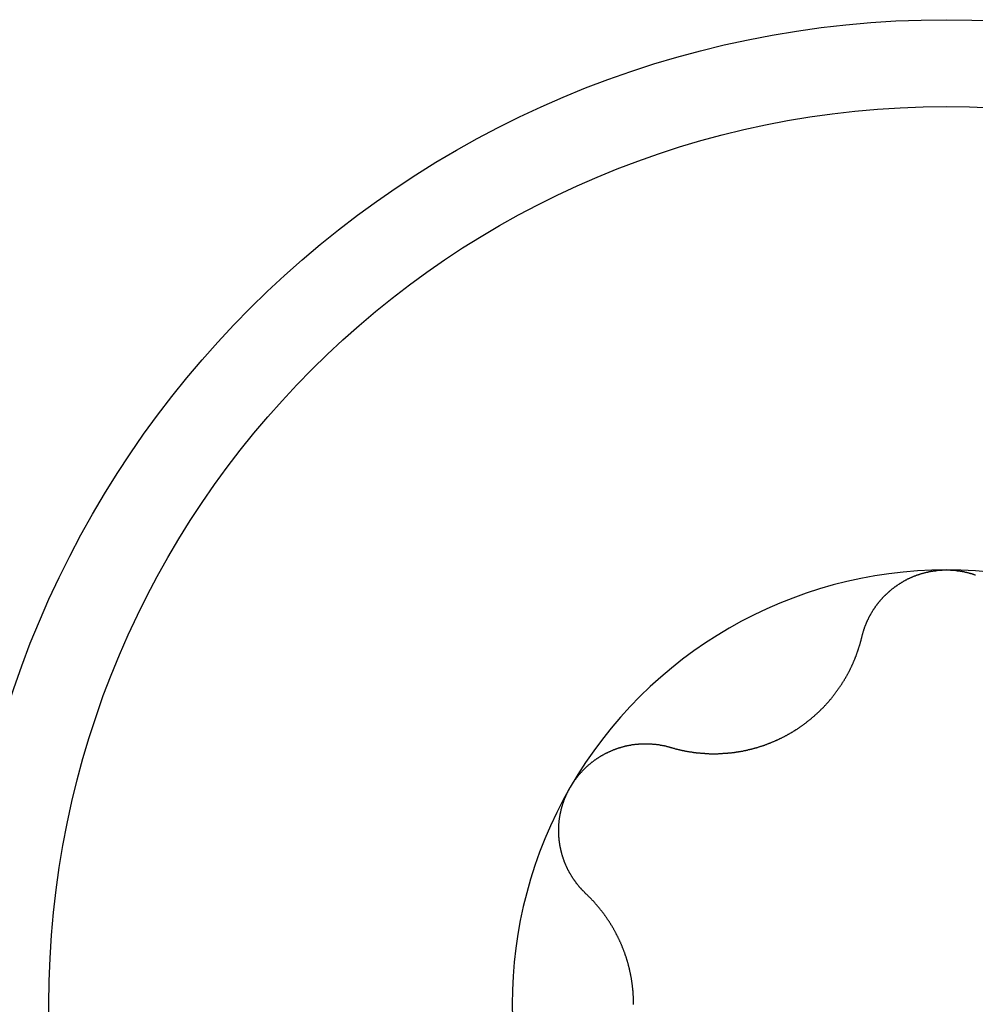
# Model space of a CAD drawing. Extents: x 1107 to 4046, y 937 to 3355.
# Tile 726 of 861: x 2087.18 to 2092.13, y 3319.32 to 3324.42. Entities that reach past the tile are written whole.
import ezdxf

# ---------------------------------------------------------------- set-up
doc = ezdxf.new("R2010")
doc.units = 0
doc.layers.add('KF_VIDA_L___C_BOTTOM', color=7, linetype='CONTINUOUS')

# ---------------------------------------------------------------- blocks, each defined once
blk = doc.blocks.new('KF_VIDA_L___C_BOTTOM')
at = {"layer": 'KF_VIDA_L___C_BOTTOM'}
for points in [[(-95.4379, 446.204, 0), (-95.4373, 446.206, 0), (-95.4368, 446.208, 0), (-95.4362, 446.21, 0), (-95.4357, 446.213, 0), (-95.4351, 446.215, 0), (-95.4345, 446.217, 0), (-95.4339, 446.219, 0), (-95.4333, 446.221, 0), (-95.4327, 446.223, 0), (-95.4321, 446.226, 0), (-95.4314, 446.228, 0), (-95.4308, 446.23, 0), (-95.4301, 446.232, 0), (-95.4295, 446.234, 0), (-95.4288, 446.236, 0), (-95.4281, 446.239, 0), (-95.4274, 446.241, 0), (-95.4267, 446.243, 0), (-95.4259, 446.245, 0), (-95.4252, 446.247, 0), (-95.4244, 446.249, 0), (-95.4237, 446.251, 0), (-95.4229, 446.254, 0), (-95.4221, 446.256, 0), (-95.4213, 446.258, 0), (-95.4205, 446.26, 0), (-95.4197, 446.262, 0), (-95.4189, 446.264, 0), (-95.4181, 446.266, 0), (-95.4172, 446.268, 0), (-95.4163, 446.271, 0), (-95.4155, 446.273, 0), (-95.4146, 446.275, 0), (-95.4137, 446.277, 0), (-95.4128, 446.279, 0), (-95.4119, 446.281, 0), (-95.411, 446.283, 0), (-95.4101, 446.285, 0), (-95.4091, 446.287, 0), (-95.4082, 446.289, 0), (-95.4072, 446.291, 0), (-95.4062, 446.293, 0), (-95.4053, 446.295, 0), (-95.4043, 446.297, 0), (-95.4033, 446.299, 0), (-95.4023, 446.301, 0), (-95.4013, 446.303, 0), (-95.4002, 446.306, 0), (-95.3992, 446.308, 0), (-95.3981, 446.31, 0), (-95.3971, 446.312, 0), (-95.396, 446.314, 0), (-95.3949, 446.316, 0), (-95.3938, 446.318, 0), (-95.3927, 446.319, 0), (-95.3916, 446.321, 0), (-95.3905, 446.323, 0), (-95.3894, 446.325, 0), (-95.3883, 446.327, 0), (-95.3871, 446.329, 0), (-95.386, 446.331, 0), (-95.3848, 446.333, 0), (-95.3836, 446.335, 0), (-95.3825, 446.337, 0), (-95.3813, 446.339, 0), (-95.3801, 446.341, 0), (-95.3789, 446.343, 0), (-95.3776, 446.345, 0), (-95.3764, 446.347, 0), (-95.3752, 446.348, 0), (-95.3739, 446.35, 0), (-95.3727, 446.352, 0), (-95.3714, 446.354, 0), (-95.3701, 446.356, 0), (-95.3689, 446.358, 0), (-95.3676, 446.36, 0), (-95.3663, 446.361, 0), (-95.365, 446.363, 0), (-95.3636, 446.365, 0), (-95.3623, 446.367, 0), (-95.361, 446.369, 0), (-95.3596, 446.37, 0), (-95.3583, 446.372, 0), (-95.3569, 446.374, 0), (-95.3556, 446.376, 0), (-95.3542, 446.378, 0), (-95.3528, 446.379, 0), (-95.3514, 446.381, 0), (-95.35, 446.383, 0), (-95.3486, 446.385, 0), (-95.3471, 446.386, 0), (-95.3457, 446.388, 0), (-95.3442, 446.39, 0), (-95.3427, 446.392, 0), (-95.3412, 446.393, 0), (-95.3397, 446.395, 0), (-95.3382, 446.397, 0), (-95.3367, 446.398, 0), (-95.3352, 446.4, 0), (-95.3336, 446.402, 0), (-95.3321, 446.404, 0), (-95.3305, 446.405, 0), (-95.329, 446.407, 0), (-95.3274, 446.409, 0), (-95.3258, 446.41, 0), (-95.3242, 446.412, 0), (-95.3225, 446.414, 0), (-95.3209, 446.415, 0), (-95.3193, 446.417, 0), (-95.3176, 446.419, 0), (-95.3159, 446.42, 0), (-95.3143, 446.422, 0), (-95.3126, 446.424, 0), (-95.3109, 446.425, 0), (-95.3092, 446.427, 0), (-95.3075, 446.428, 0), (-95.3057, 446.43, 0), (-95.304, 446.432, 0), (-95.3023, 446.433, 0), (-95.3005, 446.435, 0), (-95.2987, 446.436, 0), (-95.297, 446.438, 0), (-95.2952, 446.439, 0), (-95.2934, 446.441, 0), (-95.2916, 446.443, 0), (-95.2897, 446.444, 0), (-95.2879, 446.446, 0), (-95.2861, 446.447, 0), (-95.2842, 446.449, 0), (-95.2824, 446.45, 0), (-95.2805, 446.452, 0), (-95.2786, 446.453, 0), (-95.2767, 446.455, 0), (-95.2749, 446.456, 0), (-95.273, 446.458, 0), (-95.271, 446.459, 0), (-95.2691, 446.46, 0), (-95.2672, 446.462, 0), (-95.2652, 446.463, 0), (-95.2633, 446.465, 0), (-95.2613, 446.466, 0), (-95.2594, 446.468, 0), (-95.2574, 446.469, 0), (-95.2554, 446.47, 0), (-95.2534, 446.472, 0), (-95.2514, 446.473, 0), (-95.2494, 446.474, 0), (-95.2474, 446.476, 0), (-95.2454, 446.477, 0), (-95.2433, 446.478, 0), (-95.2413, 446.48, 0), (-95.2392, 446.481, 0), (-95.2372, 446.482, 0), (-95.2351, 446.484, 0), (-95.233, 446.485, 0), (-95.231, 446.486, 0), (-95.2289, 446.487, 0), (-95.2268, 446.489, 0), (-95.2247, 446.49, 0), (-95.2225, 446.491, 0), (-95.2204, 446.492, 0), (-95.2183, 446.493, 0), (-95.2161, 446.495, 0), (-95.214, 446.496, 0), (-95.2118, 446.497, 0), (-95.2097, 446.498, 0), (-95.2075, 446.499, 0), (-95.2053, 446.5, 0), (-95.2032, 446.502, 0), (-95.201, 446.503, 0), (-95.1988, 446.504, 0), (-95.1966, 446.505, 0), (-95.1944, 446.506, 0), (-95.1921, 446.507, 0), (-95.1899, 446.508, 0), (-95.1877, 446.509, 0), (-95.1854, 446.51, 0), (-95.1832, 446.511, 0), (-95.1809, 446.512, 0), (-95.1787, 446.513, 0), (-95.1764, 446.514, 0), (-95.1742, 446.515, 0), (-95.1719, 446.516, 0), (-95.1696, 446.517, 0), (-95.1673, 446.518, 0), (-95.165, 446.519, 0), (-95.1627, 446.519, 0), (-95.1604, 446.52, 0), (-95.1581, 446.521, 0), (-95.1558, 446.522, 0), (-95.1535, 446.523, 0), (-95.1512, 446.524, 0), (-95.1488, 446.525, 0), (-95.1465, 446.525, 0), (-95.1442, 446.526, 0), (-95.1418, 446.527, 0), (-95.1395, 446.528, 0), (-95.1371, 446.528, 0), (-95.1348, 446.529, 0), (-95.1324, 446.53, 0), (-95.1301, 446.531, 0), (-95.1277, 446.531, 0), (-95.1253, 446.532, 0), (-95.123, 446.533, 0), (-95.1206, 446.533, 0), (-95.1182, 446.534, 0), (-95.1158, 446.535, 0), (-95.1135, 446.535, 0), (-95.1111, 446.536, 0), (-95.1087, 446.537, 0), (-95.1063, 446.537, 0), (-95.1039, 446.538, 0), (-95.1015, 446.538, 0), (-95.0991, 446.539, 0), (-95.0967, 446.539, 0), (-95.0943, 446.54, 0), (-95.0919, 446.54, 0), (-95.0895, 446.541, 0), (-95.0871, 446.541, 0), (-95.0847, 446.542, 0), (-95.0822, 446.542, 0), (-95.0798, 446.543, 0), (-95.0774, 446.543, 0), (-95.075, 446.544, 0), (-95.0726, 446.544, 0), (-95.0702, 446.544, 0), (-95.0677, 446.545, 0), (-95.0653, 446.545, 0), (-95.0629, 446.545, 0), (-95.0605, 446.546, 0), (-95.058, 446.546, 0), (-95.0556, 446.546, 0), (-95.0532, 446.547, 0), (-95.0508, 446.547, 0), (-95.0483, 446.547, 0), (-95.0459, 446.548, 0), (-95.0435, 446.548, 0), (-95.0411, 446.548, 0), (-95.0386, 446.548, 0), (-95.0362, 446.548, 0), (-95.0338, 446.549, 0), (-95.0314, 446.549, 0), (-95.029, 446.549, 0), (-95.0265, 446.549, 0), (-95.0241, 446.549, 0), (-95.0217, 446.549, 0), (-95.0193, 446.55, 0), (-95.0169, 446.55, 0), (-95.0145, 446.55, 0), (-95.012, 446.55, 0), (-95.0096, 446.55, 0), (-95.0072, 446.55, 0), (-95.0048, 446.55, 0), (-95.0024, 446.55, 0), (-95, 446.55, 0)], [(-95, 446.55, 0), (-94.9976, 446.55, 0), (-94.9952, 446.55, 0), (-94.9928, 446.55, 0), (-94.9904, 446.55, 0), (-94.988, 446.55, 0), (-94.9855, 446.55, 0), (-94.9831, 446.55, 0), (-94.9807, 446.55, 0), (-94.9783, 446.549, 0), (-94.9759, 446.549, 0), (-94.9735, 446.549, 0), (-94.971, 446.549, 0), (-94.9686, 446.549, 0), (-94.9662, 446.549, 0), (-94.9638, 446.548, 0), (-94.9614, 446.548, 0), (-94.9589, 446.548, 0), (-94.9565, 446.548, 0), (-94.9541, 446.548, 0), (-94.9517, 446.547, 0), (-94.9492, 446.547, 0), (-94.9468, 446.547, 0), (-94.9444, 446.546, 0), (-94.942, 446.546, 0), (-94.9395, 446.546, 0), (-94.9371, 446.545, 0), (-94.9347, 446.545, 0), (-94.9323, 446.545, 0), (-94.9298, 446.544, 0), (-94.9274, 446.544, 0), (-94.925, 446.544, 0), (-94.9226, 446.543, 0), (-94.9202, 446.543, 0), (-94.9178, 446.542, 0), (-94.9153, 446.542, 0), (-94.9129, 446.541, 0), (-94.9105, 446.541, 0), (-94.9081, 446.54, 0), (-94.9057, 446.54, 0), (-94.9033, 446.539, 0), (-94.9009, 446.539, 0), (-94.8985, 446.538, 0), (-94.8961, 446.538, 0), (-94.8937, 446.537, 0), (-94.8913, 446.537, 0), (-94.8889, 446.536, 0), (-94.8865, 446.535, 0), (-94.8842, 446.535, 0), (-94.8818, 446.534, 0), (-94.8794, 446.533, 0), (-94.877, 446.533, 0), (-94.8747, 446.532, 0), (-94.8723, 446.531, 0), (-94.8699, 446.531, 0), (-94.8676, 446.53, 0), (-94.8652, 446.529, 0), (-94.8629, 446.528, 0), (-94.8605, 446.528, 0), (-94.8582, 446.527, 0), (-94.8558, 446.526, 0), (-94.8535, 446.525, 0), (-94.8512, 446.525, 0), (-94.8488, 446.524, 0)], [(-96.4298, 445.631, 0), (-96.4272, 445.63, 0), (-96.4246, 445.63, 0), (-96.4219, 445.629, 0), (-96.4193, 445.628, 0), (-96.4166, 445.627, 0), (-96.414, 445.627, 0), (-96.4113, 445.626, 0), (-96.4087, 445.625, 0), (-96.406, 445.624, 0), (-96.4034, 445.624, 0), (-96.4007, 445.623, 0), (-96.3981, 445.622, 0), (-96.3954, 445.622, 0), (-96.3927, 445.621, 0), (-96.3901, 445.62, 0), (-96.3874, 445.62, 0), (-96.3847, 445.619, 0), (-96.3821, 445.618, 0), (-96.3794, 445.618, 0), (-96.3767, 445.617, 0), (-96.3741, 445.617, 0), (-96.3714, 445.616, 0), (-96.3687, 445.615, 0), (-96.366, 445.615, 0), (-96.3633, 445.614, 0), (-96.3607, 445.614, 0), (-96.358, 445.613, 0), (-96.3553, 445.613, 0), (-96.3526, 445.612, 0), (-96.3499, 445.612, 0), (-96.3473, 445.611, 0), (-96.3446, 445.611, 0), (-96.3419, 445.61, 0), (-96.3392, 445.61, 0), (-96.3365, 445.609, 0), (-96.3338, 445.609, 0), (-96.3312, 445.608, 0), (-96.3285, 445.608, 0), (-96.3258, 445.608, 0), (-96.3231, 445.607, 0), (-96.3204, 445.607, 0), (-96.3177, 445.606, 0), (-96.3151, 445.606, 0), (-96.3124, 445.606, 0), (-96.3097, 445.605, 0), (-96.307, 445.605, 0), (-96.3043, 445.604, 0), (-96.3016, 445.604, 0), (-96.299, 445.604, 0), (-96.2963, 445.603, 0), (-96.2936, 445.603, 0), (-96.2909, 445.603, 0), (-96.2883, 445.603, 0), (-96.2856, 445.602, 0), (-96.2829, 445.602, 0), (-96.2802, 445.602, 0), (-96.2776, 445.602, 0), (-96.2749, 445.601, 0), (-96.2722, 445.601, 0), (-96.2696, 445.601, 0), (-96.2669, 445.601, 0), (-96.2642, 445.6, 0), (-96.2616, 445.6, 0), (-96.2589, 445.6, 0), (-96.2562, 445.6, 0), (-96.2536, 445.6, 0), (-96.2509, 445.599, 0), (-96.2483, 445.599, 0), (-96.2456, 445.599, 0), (-96.2429, 445.599, 0), (-96.2402, 445.599, 0), (-96.2375, 445.599, 0), (-96.2348, 445.599, 0), (-96.2321, 445.599, 0), (-96.2294, 445.598, 0), (-96.2266, 445.598, 0), (-96.2239, 445.598, 0), (-96.2212, 445.598, 0), (-96.2184, 445.598, 0), (-96.2156, 445.598, 0), (-96.2129, 445.598, 0), (-96.2101, 445.598, 0), (-96.2073, 445.598, 0), (-96.2046, 445.598, 0), (-96.2018, 445.598, 0), (-96.199, 445.598, 0), (-96.1962, 445.598, 0), (-96.1934, 445.598, 0), (-96.1906, 445.598, 0), (-96.1878, 445.598, 0), (-96.1849, 445.598, 0), (-96.1821, 445.598, 0), (-96.1793, 445.599, 0), (-96.1765, 445.599, 0), (-96.1736, 445.599, 0), (-96.1708, 445.599, 0), (-96.1679, 445.599, 0), (-96.1651, 445.599, 0), (-96.1622, 445.599, 0), (-96.1594, 445.599, 0), (-96.1565, 445.6, 0), (-96.1536, 445.6, 0), (-96.1507, 445.6, 0), (-96.1479, 445.6, 0), (-96.145, 445.6, 0), (-96.1421, 445.601, 0), (-96.1392, 445.601, 0), (-96.1363, 445.601, 0), (-96.1334, 445.601, 0), (-96.1305, 445.602, 0), (-96.1276, 445.602, 0), (-96.1247, 445.602, 0), (-96.1218, 445.602, 0), (-96.1189, 445.603, 0), (-96.116, 445.603, 0), (-96.1131, 445.603, 0), (-96.1102, 445.604, 0), (-96.1073, 445.604, 0), (-96.1044, 445.604, 0), (-96.1014, 445.605, 0), (-96.0985, 445.605, 0), (-96.0956, 445.606, 0), (-96.0927, 445.606, 0), (-96.0897, 445.606, 0), (-96.0868, 445.607, 0), (-96.0839, 445.607, 0), (-96.081, 445.608, 0), (-96.078, 445.608, 0), (-96.0751, 445.609, 0), (-96.0722, 445.609, 0), (-96.0692, 445.61, 0), (-96.0663, 445.61, 0), (-96.0634, 445.611, 0), (-96.0604, 445.611, 0), (-96.0575, 445.612, 0), (-96.0546, 445.612, 0), (-96.0516, 445.613, 0), (-96.0487, 445.614, 0), (-96.0457, 445.614, 0), (-96.0428, 445.615, 0), (-96.0399, 445.615, 0), (-96.0369, 445.616, 0), (-96.034, 445.617, 0), (-96.0311, 445.617, 0), (-96.0282, 445.618, 0), (-96.0252, 445.619, 0), (-96.0223, 445.619, 0), (-96.0194, 445.62, 0), (-96.0164, 445.621, 0), (-96.0135, 445.621, 0), (-96.0106, 445.622, 0), (-96.0077, 445.623, 0), (-96.0048, 445.624, 0), (-96.0018, 445.625, 0), (-95.9989, 445.625, 0), (-95.996, 445.626, 0), (-95.9931, 445.627, 0), (-95.9902, 445.628, 0), (-95.9873, 445.629, 0), (-95.9844, 445.629, 0), (-95.9815, 445.63, 0), (-95.9786, 445.631, 0), (-95.9757, 445.632, 0), (-95.9728, 445.633, 0), (-95.9699, 445.634, 0), (-95.967, 445.635, 0), (-95.9642, 445.636, 0), (-95.9613, 445.637, 0), (-95.9584, 445.637, 0), (-95.9555, 445.638, 0), (-95.9527, 445.639, 0), (-95.9498, 445.64, 0), (-95.9469, 445.641, 0), (-95.9441, 445.642, 0), (-95.9412, 445.643, 0), (-95.9384, 445.644, 0), (-95.9356, 445.645, 0), (-95.9327, 445.646, 0), (-95.9299, 445.647, 0), (-95.9271, 445.649, 0), (-95.9242, 445.65, 0), (-95.9214, 445.651, 0), (-95.9186, 445.652, 0), (-95.9158, 445.653, 0), (-95.913, 445.654, 0), (-95.9102, 445.655, 0), (-95.9074, 445.656, 0), (-95.9046, 445.657, 0), (-95.9018, 445.659, 0), (-95.8991, 445.66, 0), (-95.8963, 445.661, 0), (-95.8935, 445.662, 0), (-95.8908, 445.663, 0), (-95.888, 445.664, 0), (-95.8853, 445.666, 0), (-95.8826, 445.667, 0), (-95.8798, 445.668, 0), (-95.8771, 445.669, 0), (-95.8744, 445.671, 0), (-95.8717, 445.672, 0), (-95.869, 445.673, 0), (-95.8663, 445.674, 0), (-95.8636, 445.676, 0), (-95.8609, 445.677, 0), (-95.8583, 445.678, 0), (-95.8556, 445.679, 0), (-95.8529, 445.681, 0), (-95.8503, 445.682, 0), (-95.8477, 445.683, 0), (-95.845, 445.685, 0), (-95.8424, 445.686, 0), (-95.8398, 445.687, 0), (-95.8372, 445.689, 0), (-95.8346, 445.69, 0), (-95.832, 445.692, 0), (-95.8294, 445.693, 0), (-95.8268, 445.694, 0), (-95.8243, 445.696, 0), (-95.8217, 445.697, 0), (-95.8192, 445.699, 0), (-95.8166, 445.7, 0), (-95.8141, 445.701, 0), (-95.8116, 445.703, 0), (-95.8091, 445.704, 0), (-95.8066, 445.706, 0), (-95.8041, 445.707, 0), (-95.8016, 445.709, 0), (-95.7991, 445.71, 0), (-95.7966, 445.712, 0), (-95.7941, 445.713, 0), (-95.7916, 445.715, 0), (-95.7891, 445.716, 0), (-95.7866, 445.718, 0), (-95.7841, 445.719, 0), (-95.7817, 445.721, 0), (-95.7792, 445.723, 0), (-95.7767, 445.724, 0), (-95.7742, 445.726, 0), (-95.7718, 445.727, 0), (-95.7693, 445.729, 0), (-95.7668, 445.731, 0), (-95.7644, 445.732, 0), (-95.7619, 445.734, 0), (-95.7595, 445.736, 0), (-95.757, 445.737, 0), (-95.7546, 445.739, 0), (-95.7521, 445.741, 0), (-95.7497, 445.743, 0), (-95.7473, 445.744, 0), (-95.7448, 445.746, 0), (-95.7424, 445.748, 0), (-95.74, 445.749, 0), (-95.7376, 445.751, 0), (-95.7352, 445.753, 0), (-95.7328, 445.755, 0), (-95.7304, 445.757, 0), (-95.728, 445.758, 0), (-95.7256, 445.76, 0), (-95.7232, 445.762, 0), (-95.7208, 445.764, 0), (-95.7185, 445.766, 0), (-95.7161, 445.768, 0), (-95.7137, 445.77, 0), (-95.7114, 445.771, 0), (-95.709, 445.773, 0), (-95.7067, 445.775, 0), (-95.7044, 445.777, 0), (-95.702, 445.779, 0), (-95.6997, 445.781, 0), (-95.6974, 445.783, 0), (-95.6951, 445.785, 0), (-95.6928, 445.787, 0), (-95.6905, 445.789, 0), (-95.6882, 445.791, 0), (-95.6859, 445.793, 0), (-95.6836, 445.795, 0), (-95.6814, 445.797, 0), (-95.6791, 445.799, 0), (-95.6768, 445.801, 0), (-95.6746, 445.803, 0), (-95.6724, 445.805, 0), (-95.6701, 445.807, 0), (-95.6679, 445.809, 0), (-95.6657, 445.811, 0), (-95.6635, 445.813, 0), (-95.6613, 445.815, 0), (-95.6591, 445.817, 0), (-95.6569, 445.819, 0), (-95.6547, 445.821, 0), (-95.6526, 445.824, 0), (-95.6504, 445.826, 0), (-95.6483, 445.828, 0), (-95.6461, 445.83, 0), (-95.644, 445.832, 0), (-95.6419, 445.834, 0), (-95.6398, 445.836, 0), (-95.6377, 445.838, 0), (-95.6356, 445.841, 0), (-95.6335, 445.843, 0), (-95.6314, 445.845, 0), (-95.6294, 445.847, 0), (-95.6273, 445.849, 0), (-95.6253, 445.852, 0), (-95.6232, 445.854, 0), (-95.6212, 445.856, 0), (-95.6192, 445.858, 0), (-95.6172, 445.86, 0), (-95.6152, 445.863, 0), (-95.6132, 445.865, 0), (-95.6113, 445.867, 0), (-95.6093, 445.869, 0), (-95.6074, 445.872, 0), (-95.6054, 445.874, 0), (-95.6035, 445.876, 0), (-95.6016, 445.879, 0), (-95.5997, 445.881, 0), (-95.5978, 445.883, 0), (-95.5959, 445.885, 0), (-95.594, 445.888, 0), (-95.5921, 445.89, 0), (-95.5903, 445.892, 0), (-95.5884, 445.895, 0), (-95.5866, 445.897, 0), (-95.5847, 445.899, 0), (-95.5829, 445.902, 0), (-95.5811, 445.904, 0), (-95.5793, 445.906, 0), (-95.5775, 445.909, 0), (-95.5758, 445.911, 0), (-95.574, 445.913, 0), (-95.5723, 445.916, 0), (-95.5705, 445.918, 0), (-95.5688, 445.92, 0), (-95.5671, 445.923, 0), (-95.5654, 445.925, 0), (-95.5637, 445.928, 0), (-95.562, 445.93, 0), (-95.5603, 445.932, 0), (-95.5586, 445.935, 0), (-95.557, 445.937, 0), (-95.5553, 445.939, 0), (-95.5537, 445.942, 0), (-95.5521, 445.944, 0), (-95.5504, 445.947, 0), (-95.5488, 445.949, 0), (-95.5473, 445.951, 0), (-95.5457, 445.954, 0), (-95.5441, 445.956, 0), (-95.5426, 445.959, 0), (-95.541, 445.961, 0), (-95.5395, 445.963, 0), (-95.5379, 445.966, 0), (-95.5364, 445.968, 0), (-95.5349, 445.971, 0), (-95.5334, 445.973, 0), (-95.532, 445.975, 0), (-95.5305, 445.978, 0), (-95.529, 445.98, 0), (-95.5276, 445.983, 0), (-95.5262, 445.985, 0), (-95.5247, 445.987, 0), (-95.5233, 445.99, 0), (-95.5219, 445.992, 0), (-95.5205, 445.995, 0), (-95.5192, 445.997, 0), (-95.5178, 445.999, 0), (-95.5164, 446.002, 0), (-95.5151, 446.004, 0), (-95.5138, 446.007, 0), (-95.5124, 446.009, 0), (-95.5111, 446.011, 0), (-95.5098, 446.014, 0), (-95.5086, 446.016, 0), (-95.5073, 446.019, 0), (-95.506, 446.021, 0), (-95.5048, 446.023, 0), (-95.5035, 446.026, 0), (-95.5023, 446.028, 0), (-95.5011, 446.031, 0), (-95.4999, 446.033, 0), (-95.4987, 446.035, 0), (-95.4975, 446.038, 0), (-95.4964, 446.04, 0), (-95.4952, 446.043, 0), (-95.494, 446.045, 0), (-95.4929, 446.047, 0), (-95.4917, 446.05, 0), (-95.4906, 446.052, 0), (-95.4895, 446.055, 0), (-95.4884, 446.057, 0), (-95.4872, 446.06, 0), (-95.4861, 446.062, 0), (-95.485, 446.064, 0), (-95.4839, 446.067, 0), (-95.4829, 446.069, 0), (-95.4818, 446.072, 0), (-95.4807, 446.074, 0), (-95.4797, 446.077, 0), (-95.4786, 446.079, 0), (-95.4776, 446.082, 0), (-95.4765, 446.084, 0), (-95.4755, 446.087, 0), (-95.4745, 446.089, 0), (-95.4735, 446.092, 0), (-95.4724, 446.094, 0), (-95.4714, 446.097, 0), (-95.4705, 446.099, 0), (-95.4695, 446.102, 0), (-95.4685, 446.104, 0), (-95.4675, 446.107, 0), (-95.4666, 446.11, 0), (-95.4656, 446.112, 0), (-95.4647, 446.115, 0), (-95.4638, 446.117, 0), (-95.4628, 446.12, 0), (-95.4619, 446.122, 0), (-95.461, 446.125, 0), (-95.4601, 446.128, 0), (-95.4592, 446.13, 0), (-95.4583, 446.133, 0), (-95.4575, 446.135, 0), (-95.4566, 446.138, 0), (-95.4557, 446.14, 0), (-95.4549, 446.143, 0), (-95.4541, 446.146, 0), (-95.4532, 446.148, 0), (-95.4524, 446.151, 0), (-95.4516, 446.154, 0), (-95.4508, 446.156, 0), (-95.45, 446.159, 0), (-95.4492, 446.161, 0), (-95.4484, 446.164, 0), (-95.4477, 446.167, 0), (-95.4469, 446.169, 0), (-95.4461, 446.172, 0), (-95.4454, 446.175, 0), (-95.4447, 446.177, 0), (-95.4439, 446.18, 0), (-95.4432, 446.183, 0), (-95.4425, 446.185, 0), (-95.4418, 446.188, 0), (-95.4411, 446.19, 0), (-95.4405, 446.193, 0), (-95.4398, 446.196, 0), (-95.4391, 446.198, 0), (-95.4385, 446.201, 0), (-95.4379, 446.204, 0)], [(-96.9486, 445.425, 0), (-96.9473, 445.427, 0), (-96.9461, 445.429, 0), (-96.9449, 445.431, 0), (-96.9437, 445.433, 0), (-96.9424, 445.435, 0), (-96.9411, 445.437, 0), (-96.9398, 445.439, 0), (-96.9385, 445.441, 0), (-96.9372, 445.444, 0), (-96.9359, 445.446, 0), (-96.9346, 445.448, 0), (-96.9332, 445.45, 0), (-96.9319, 445.452, 0), (-96.9305, 445.454, 0), (-96.9291, 445.456, 0), (-96.9277, 445.458, 0), (-96.9263, 445.46, 0), (-96.9249, 445.462, 0), (-96.9235, 445.464, 0), (-96.9221, 445.466, 0), (-96.9206, 445.467, 0), (-96.9191, 445.469, 0), (-96.9177, 445.471, 0), (-96.9162, 445.473, 0), (-96.9147, 445.475, 0), (-96.9132, 445.477, 0), (-96.9117, 445.479, 0), (-96.9101, 445.481, 0), (-96.9086, 445.483, 0), (-96.907, 445.485, 0), (-96.9055, 445.487, 0), (-96.9039, 445.489, 0), (-96.9023, 445.49, 0), (-96.9007, 445.492, 0), (-96.8991, 445.494, 0), (-96.8975, 445.496, 0), (-96.8959, 445.498, 0), (-96.8943, 445.5, 0), (-96.8926, 445.502, 0), (-96.891, 445.503, 0), (-96.8893, 445.505, 0), (-96.8876, 445.507, 0), (-96.8859, 445.509, 0), (-96.8842, 445.511, 0), (-96.8825, 445.512, 0), (-96.8808, 445.514, 0), (-96.8791, 445.516, 0), (-96.8774, 445.518, 0), (-96.8756, 445.519, 0), (-96.8739, 445.521, 0), (-96.8721, 445.523, 0), (-96.8703, 445.525, 0), (-96.8685, 445.526, 0), (-96.8667, 445.528, 0), (-96.8649, 445.53, 0), (-96.8631, 445.531, 0), (-96.8613, 445.533, 0), (-96.8595, 445.535, 0), (-96.8577, 445.536, 0), (-96.8558, 445.538, 0), (-96.854, 445.54, 0), (-96.8521, 445.541, 0), (-96.8502, 445.543, 0), (-96.8484, 445.544, 0), (-96.8465, 445.546, 0), (-96.8446, 445.548, 0), (-96.8427, 445.549, 0), (-96.8408, 445.551, 0), (-96.8388, 445.552, 0), (-96.8369, 445.554, 0), (-96.835, 445.555, 0), (-96.833, 445.557, 0), (-96.8311, 445.558, 0), (-96.8291, 445.56, 0), (-96.8271, 445.561, 0), (-96.8252, 445.563, 0), (-96.8232, 445.564, 0), (-96.8212, 445.566, 0), (-96.8192, 445.567, 0), (-96.8172, 445.568, 0), (-96.8152, 445.57, 0), (-96.8132, 445.571, 0), (-96.8111, 445.573, 0), (-96.8091, 445.574, 0), (-96.8071, 445.575, 0), (-96.805, 445.577, 0), (-96.8029, 445.578, 0), (-96.8009, 445.579, 0), (-96.7988, 445.581, 0), (-96.7967, 445.582, 0), (-96.7947, 445.583, 0), (-96.7926, 445.585, 0), (-96.7905, 445.586, 0), (-96.7884, 445.587, 0), (-96.7863, 445.588, 0), (-96.7842, 445.589, 0), (-96.782, 445.591, 0), (-96.7799, 445.592, 0), (-96.7778, 445.593, 0), (-96.7757, 445.594, 0), (-96.7735, 445.595, 0), (-96.7714, 445.597, 0), (-96.7692, 445.598, 0), (-96.7671, 445.599, 0), (-96.7649, 445.6, 0), (-96.7627, 445.601, 0), (-96.7606, 445.602, 0), (-96.7584, 445.603, 0), (-96.7562, 445.604, 0), (-96.754, 445.605, 0), (-96.7519, 445.606, 0), (-96.7497, 445.607, 0), (-96.7475, 445.608, 0), (-96.7453, 445.609, 0), (-96.7431, 445.61, 0), (-96.7409, 445.611, 0), (-96.7387, 445.612, 0), (-96.7365, 445.613, 0), (-96.7342, 445.614, 0), (-96.732, 445.615, 0), (-96.7298, 445.616, 0), (-96.7276, 445.617, 0), (-96.7254, 445.618, 0), (-96.7231, 445.619, 0), (-96.7209, 445.62, 0), (-96.7187, 445.62, 0), (-96.7164, 445.621, 0), (-96.7142, 445.622, 0), (-96.712, 445.623, 0), (-96.7097, 445.624, 0), (-96.7075, 445.625, 0), (-96.7052, 445.625, 0), (-96.703, 445.626, 0), (-96.7007, 445.627, 0), (-96.6985, 445.628, 0), (-96.6962, 445.628, 0), (-96.694, 445.629, 0), (-96.6917, 445.63, 0), (-96.6895, 445.63, 0), (-96.6872, 445.631, 0), (-96.685, 445.632, 0), (-96.6827, 445.632, 0), (-96.6805, 445.633, 0), (-96.6782, 445.634, 0), (-96.676, 445.634, 0), (-96.6737, 445.635, 0), (-96.6715, 445.636, 0), (-96.6692, 445.636, 0), (-96.667, 445.637, 0), (-96.6647, 445.637, 0), (-96.6625, 445.638, 0), (-96.6602, 445.638, 0), (-96.6579, 445.639, 0), (-96.6557, 445.639, 0), (-96.6535, 445.64, 0), (-96.6512, 445.64, 0), (-96.649, 445.641, 0), (-96.6467, 445.641, 0), (-96.6445, 445.642, 0), (-96.6422, 445.642, 0), (-96.64, 445.643, 0), (-96.6377, 445.643, 0), (-96.6355, 445.643, 0), (-96.6333, 445.644, 0), (-96.631, 445.644, 0), (-96.6288, 445.645, 0), (-96.6266, 445.645, 0), (-96.6244, 445.645, 0), (-96.6221, 445.646, 0), (-96.6199, 445.646, 0), (-96.6177, 445.646, 0), (-96.6155, 445.646, 0), (-96.6133, 445.647, 0), (-96.611, 445.647, 0), (-96.6088, 445.647, 0), (-96.6066, 445.647, 0), (-96.6043, 445.648, 0), (-96.6021, 445.648, 0), (-96.5999, 445.648, 0), (-96.5976, 445.648, 0), (-96.5954, 445.648, 0), (-96.5931, 445.649, 0), (-96.5909, 445.649, 0), (-96.5887, 445.649, 0), (-96.5864, 445.649, 0), (-96.5842, 445.649, 0), (-96.5819, 445.649, 0), (-96.5797, 445.649, 0), (-96.5774, 445.65, 0), (-96.5751, 445.65, 0), (-96.5729, 445.65, 0), (-96.5706, 445.65, 0), (-96.5684, 445.65, 0), (-96.5661, 445.65, 0), (-96.5639, 445.65, 0), (-96.5616, 445.65, 0), (-96.5593, 445.65, 0), (-96.5571, 445.65, 0), (-96.5548, 445.65, 0), (-96.5525, 445.65, 0), (-96.5503, 445.65, 0), (-96.548, 445.65, 0), (-96.5458, 445.65, 0), (-96.5435, 445.65, 0), (-96.5412, 445.65, 0), (-96.539, 445.649, 0), (-96.5367, 445.649, 0), (-96.5344, 445.649, 0), (-96.5322, 445.649, 0), (-96.5299, 445.649, 0), (-96.5277, 445.649, 0), (-96.5254, 445.649, 0), (-96.5231, 445.648, 0), (-96.5209, 445.648, 0), (-96.5186, 445.648, 0), (-96.5164, 445.648, 0), (-96.5141, 445.648, 0), (-96.5119, 445.647, 0), (-96.5096, 445.647, 0), (-96.5073, 445.647, 0), (-96.5051, 445.647, 0), (-96.5028, 445.646, 0), (-96.5006, 445.646, 0), (-96.4983, 445.646, 0), (-96.4961, 445.646, 0), (-96.4939, 445.645, 0), (-96.4916, 445.645, 0), (-96.4894, 445.645, 0), (-96.4871, 445.644, 0), (-96.4849, 445.644, 0), (-96.4827, 445.643, 0), (-96.4804, 445.643, 0), (-96.4782, 445.643, 0), (-96.476, 445.642, 0), (-96.4737, 445.642, 0), (-96.4715, 445.641, 0), (-96.4693, 445.641, 0), (-96.4671, 445.641, 0), (-96.4649, 445.64, 0), (-96.4627, 445.64, 0), (-96.4604, 445.639, 0), (-96.4582, 445.639, 0), (-96.456, 445.638, 0), (-96.4538, 445.638, 0), (-96.4516, 445.637, 0), (-96.4494, 445.636, 0), (-96.4472, 445.636, 0), (-96.4451, 445.635, 0), (-96.4429, 445.635, 0), (-96.4407, 445.634, 0), (-96.4385, 445.634, 0), (-96.4363, 445.633, 0), (-96.4342, 445.632, 0), (-96.432, 445.632, 0), (-96.4298, 445.631, 0)], [(-96.8677, 444.873, 0), (-96.8693, 444.874, 0), (-96.871, 444.876, 0), (-96.8726, 444.877, 0), (-96.8742, 444.879, 0), (-96.8758, 444.881, 0), (-96.8774, 444.882, 0), (-96.879, 444.884, 0), (-96.8806, 444.885, 0), (-96.8821, 444.887, 0), (-96.8837, 444.889, 0), (-96.8853, 444.89, 0), (-96.8868, 444.892, 0), (-96.8884, 444.894, 0), (-96.8899, 444.895, 0), (-96.8914, 444.897, 0), (-96.8929, 444.899, 0), (-96.8944, 444.9, 0), (-96.8959, 444.902, 0), (-96.8974, 444.904, 0), (-96.8989, 444.905, 0), (-96.9004, 444.907, 0), (-96.9019, 444.909, 0), (-96.9033, 444.911, 0), (-96.9048, 444.912, 0), (-96.9062, 444.914, 0), (-96.9077, 444.916, 0), (-96.9091, 444.918, 0), (-96.9105, 444.919, 0), (-96.9119, 444.921, 0), (-96.9133, 444.923, 0), (-96.9147, 444.925, 0), (-96.9161, 444.926, 0), (-96.9174, 444.928, 0), (-96.9188, 444.93, 0), (-96.9202, 444.932, 0), (-96.9215, 444.934, 0), (-96.9228, 444.936, 0), (-96.9242, 444.937, 0), (-96.9255, 444.939, 0), (-96.9268, 444.941, 0), (-96.9281, 444.943, 0), (-96.9294, 444.945, 0), (-96.9307, 444.947, 0), (-96.9319, 444.949, 0), (-96.9332, 444.95, 0), (-96.9345, 444.952, 0), (-96.9357, 444.954, 0), (-96.9369, 444.956, 0), (-96.9382, 444.958, 0), (-96.9394, 444.96, 0), (-96.9406, 444.962, 0), (-96.9418, 444.964, 0), (-96.943, 444.966, 0), (-96.9441, 444.968, 0), (-96.9453, 444.97, 0), (-96.9465, 444.972, 0), (-96.9476, 444.974, 0), (-96.9487, 444.975, 0), (-96.9499, 444.977, 0), (-96.951, 444.979, 0), (-96.9521, 444.981, 0), (-96.9532, 444.983, 0), (-96.9543, 444.985, 0), (-96.9553, 444.987, 0), (-96.9564, 444.989, 0), (-96.9575, 444.991, 0), (-96.9585, 444.993, 0), (-96.9595, 444.995, 0), (-96.9606, 444.997, 0), (-96.9616, 444.999, 0), (-96.9626, 445.001, 0), (-96.9636, 445.003, 0), (-96.9646, 445.005, 0), (-96.9655, 445.007, 0), (-96.9665, 445.009, 0), (-96.9674, 445.011, 0), (-96.9684, 445.014, 0), (-96.9693, 445.016, 0), (-96.9702, 445.018, 0), (-96.9711, 445.02, 0), (-96.972, 445.022, 0), (-96.9729, 445.024, 0), (-96.9738, 445.026, 0), (-96.9746, 445.028, 0), (-96.9755, 445.03, 0), (-96.9763, 445.032, 0), (-96.9772, 445.034, 0), (-96.978, 445.036, 0), (-96.9788, 445.038, 0), (-96.9796, 445.04, 0), (-96.9804, 445.043, 0), (-96.9812, 445.045, 0), (-96.982, 445.047, 0), (-96.9827, 445.049, 0), (-96.9835, 445.051, 0), (-96.9842, 445.053, 0), (-96.985, 445.055, 0), (-96.9857, 445.058, 0), (-96.9864, 445.06, 0), (-96.9871, 445.062, 0), (-96.9878, 445.064, 0), (-96.9885, 445.066, 0), (-96.9892, 445.069, 0), (-96.9898, 445.071, 0), (-96.9905, 445.073, 0), (-96.9911, 445.075, 0), (-96.9917, 445.078, 0), (-96.9924, 445.08, 0), (-96.993, 445.082, 0), (-96.9936, 445.084, 0), (-96.9942, 445.087, 0), (-96.9948, 445.089, 0), (-96.9953, 445.091, 0), (-96.9959, 445.093, 0), (-96.9964, 445.096, 0), (-96.997, 445.098, 0), (-96.9975, 445.1, 0), (-96.998, 445.103, 0), (-96.9985, 445.105, 0), (-96.999, 445.107, 0), (-96.9995, 445.109, 0), (-96.9999, 445.112, 0), (-97.0004, 445.114, 0), (-97.0008, 445.116, 0), (-97.0013, 445.119, 0), (-97.0017, 445.121, 0), (-97.0021, 445.123, 0), (-97.0025, 445.126, 0), (-97.0029, 445.128, 0), (-97.0033, 445.131, 0), (-97.0036, 445.133, 0), (-97.004, 445.135, 0), (-97.0043, 445.138, 0), (-97.0047, 445.14, 0), (-97.005, 445.142, 0), (-97.0053, 445.145, 0), (-97.0056, 445.147, 0), (-97.0059, 445.15, 0), (-97.0061, 445.152, 0), (-97.0064, 445.154, 0), (-97.0066, 445.157, 0), (-97.0069, 445.159, 0), (-97.0071, 445.162, 0), (-97.0073, 445.164, 0), (-97.0075, 445.166, 0), (-97.0077, 445.169, 0), (-97.0078, 445.171, 0), (-97.008, 445.174, 0), (-97.0081, 445.176, 0), (-97.0082, 445.178, 0), (-97.0084, 445.181, 0), (-97.0085, 445.183, 0), (-97.0086, 445.186, 0), (-97.0086, 445.188, 0), (-97.0087, 445.191, 0), (-97.0087, 445.193, 0), (-97.0088, 445.196, 0), (-97.0088, 445.198, 0), (-97.0088, 445.2, 0), (-97.0088, 445.203, 0), (-97.0088, 445.205, 0), (-97.0088, 445.208, 0), (-97.0087, 445.21, 0), (-97.0087, 445.213, 0), (-97.0086, 445.215, 0), (-97.0085, 445.217, 0), (-97.0084, 445.22, 0), (-97.0083, 445.222, 0), (-97.0082, 445.225, 0), (-97.008, 445.227, 0), (-97.0079, 445.23, 0), (-97.0077, 445.232, 0), (-97.0075, 445.235, 0), (-97.0073, 445.237, 0), (-97.0071, 445.24, 0), (-97.0069, 445.242, 0), (-97.0066, 445.244, 0), (-97.0064, 445.247, 0), (-97.0061, 445.249, 0), (-97.0058, 445.252, 0), (-97.0055, 445.254, 0), (-97.0052, 445.257, 0), (-97.0049, 445.259, 0), (-97.0046, 445.261, 0), (-97.0042, 445.264, 0), (-97.0039, 445.266, 0), (-97.0035, 445.269, 0), (-97.0031, 445.271, 0), (-97.0027, 445.274, 0), (-97.0023, 445.276, 0), (-97.0018, 445.279, 0), (-97.0014, 445.281, 0), (-97.0009, 445.283, 0), (-97.0005, 445.286, 0), (-97, 445.288, 0), (-96.9995, 445.291, 0), (-96.999, 445.293, 0), (-96.9985, 445.295, 0), (-96.9979, 445.298, 0), (-96.9974, 445.3, 0), (-96.9968, 445.303, 0), (-96.9963, 445.305, 0), (-96.9957, 445.307, 0), (-96.9951, 445.31, 0), (-96.9945, 445.312, 0), (-96.9938, 445.315, 0), (-96.9932, 445.317, 0), (-96.9925, 445.319, 0), (-96.9919, 445.322, 0), (-96.9912, 445.324, 0), (-96.9905, 445.326, 0), (-96.9898, 445.329, 0), (-96.9891, 445.331, 0), (-96.9884, 445.334, 0), (-96.9877, 445.336, 0), (-96.9869, 445.338, 0), (-96.9861, 445.341, 0), (-96.9854, 445.343, 0), (-96.9846, 445.345, 0), (-96.9838, 445.348, 0), (-96.983, 445.35, 0), (-96.9822, 445.352, 0), (-96.9813, 445.355, 0), (-96.9805, 445.357, 0), (-96.9796, 445.359, 0), (-96.9787, 445.361, 0), (-96.9779, 445.364, 0), (-96.977, 445.366, 0), (-96.9761, 445.368, 0), (-96.9752, 445.371, 0), (-96.9742, 445.373, 0), (-96.9733, 445.375, 0), (-96.9723, 445.377, 0), (-96.9714, 445.38, 0), (-96.9704, 445.382, 0), (-96.9694, 445.384, 0), (-96.9684, 445.386, 0), (-96.9674, 445.388, 0), (-96.9664, 445.391, 0), (-96.9654, 445.393, 0), (-96.9643, 445.395, 0), (-96.9633, 445.397, 0), (-96.9622, 445.399, 0), (-96.9611, 445.402, 0), (-96.96, 445.404, 0), (-96.9589, 445.406, 0), (-96.9578, 445.408, 0), (-96.9567, 445.41, 0), (-96.9556, 445.412, 0), (-96.9544, 445.414, 0), (-96.9533, 445.417, 0), (-96.9521, 445.419, 0), (-96.9509, 445.421, 0), (-96.9498, 445.423, 0), (-96.9486, 445.425, 0)], [(-96.6207, 444.299, 0), (-96.6207, 444.301, 0), (-96.6207, 444.304, 0), (-96.6207, 444.307, 0), (-96.6208, 444.31, 0), (-96.6208, 444.313, 0), (-96.6209, 444.316, 0), (-96.6209, 444.319, 0), (-96.621, 444.322, 0), (-96.6211, 444.325, 0), (-96.6212, 444.328, 0), (-96.6213, 444.331, 0), (-96.6215, 444.334, 0), (-96.6216, 444.336, 0), (-96.6217, 444.339, 0), (-96.6219, 444.342, 0), (-96.6221, 444.345, 0), (-96.6222, 444.348, 0), (-96.6224, 444.351, 0), (-96.6226, 444.354, 0), (-96.6229, 444.357, 0), (-96.6231, 444.36, 0), (-96.6233, 444.363, 0), (-96.6236, 444.366, 0), (-96.6238, 444.369, 0), (-96.6241, 444.372, 0), (-96.6244, 444.375, 0), (-96.6247, 444.378, 0), (-96.625, 444.381, 0), (-96.6253, 444.384, 0), (-96.6256, 444.387, 0), (-96.626, 444.39, 0), (-96.6263, 444.393, 0), (-96.6267, 444.396, 0), (-96.6271, 444.399, 0), (-96.6274, 444.402, 0), (-96.6278, 444.405, 0), (-96.6282, 444.408, 0), (-96.6287, 444.411, 0), (-96.6291, 444.414, 0), (-96.6295, 444.417, 0), (-96.63, 444.42, 0), (-96.6305, 444.423, 0), (-96.6309, 444.426, 0), (-96.6314, 444.429, 0), (-96.6319, 444.432, 0), (-96.6324, 444.435, 0), (-96.6329, 444.438, 0), (-96.6335, 444.44, 0), (-96.634, 444.443, 0), (-96.6346, 444.446, 0), (-96.6351, 444.449, 0), (-96.6357, 444.452, 0), (-96.6363, 444.455, 0), (-96.6369, 444.458, 0), (-96.6375, 444.461, 0), (-96.6381, 444.464, 0), (-96.6387, 444.467, 0), (-96.6394, 444.47, 0), (-96.64, 444.473, 0), (-96.6407, 444.476, 0), (-96.6414, 444.479, 0), (-96.6421, 444.482, 0), (-96.6428, 444.485, 0), (-96.6435, 444.488, 0), (-96.6442, 444.491, 0), (-96.6449, 444.494, 0), (-96.6457, 444.497, 0), (-96.6464, 444.5, 0), (-96.6472, 444.502, 0), (-96.648, 444.505, 0), (-96.6488, 444.508, 0), (-96.6496, 444.511, 0), (-96.6504, 444.514, 0), (-96.6512, 444.517, 0), (-96.652, 444.52, 0), (-96.6529, 444.523, 0), (-96.6537, 444.526, 0), (-96.6546, 444.529, 0), (-96.6555, 444.531, 0), (-96.6564, 444.534, 0), (-96.6573, 444.537, 0), (-96.6582, 444.54, 0), (-96.6591, 444.543, 0), (-96.66, 444.546, 0), (-96.661, 444.549, 0), (-96.6619, 444.551, 0), (-96.6629, 444.554, 0), (-96.6639, 444.557, 0), (-96.6648, 444.56, 0), (-96.6658, 444.563, 0), (-96.6668, 444.566, 0), (-96.6679, 444.568, 0), (-96.6689, 444.571, 0), (-96.6699, 444.574, 0), (-96.671, 444.577, 0), (-96.672, 444.579, 0), (-96.6731, 444.582, 0), (-96.6741, 444.585, 0), (-96.6752, 444.588, 0), (-96.6763, 444.591, 0), (-96.6774, 444.593, 0), (-96.6785, 444.596, 0), (-96.6796, 444.599, 0), (-96.6808, 444.601, 0), (-96.6819, 444.604, 0), (-96.683, 444.607, 0), (-96.6842, 444.61, 0), (-96.6854, 444.612, 0), (-96.6865, 444.615, 0), (-96.6877, 444.618, 0), (-96.6889, 444.62, 0), (-96.6901, 444.623, 0), (-96.6913, 444.626, 0), (-96.6925, 444.628, 0), (-96.6937, 444.631, 0), (-96.695, 444.634, 0), (-96.6962, 444.636, 0), (-96.6974, 444.639, 0), (-96.6987, 444.641, 0), (-96.6999, 444.644, 0), (-96.7012, 444.647, 0), (-96.7025, 444.649, 0), (-96.7037, 444.652, 0), (-96.705, 444.654, 0), (-96.7063, 444.657, 0), (-96.7076, 444.659, 0), (-96.7089, 444.662, 0), (-96.7102, 444.664, 0), (-96.7116, 444.667, 0), (-96.7129, 444.67, 0), (-96.7142, 444.672, 0), (-96.7156, 444.675, 0), (-96.7169, 444.677, 0), (-96.7183, 444.679, 0), (-96.7196, 444.682, 0), (-96.721, 444.684, 0), (-96.7223, 444.687, 0), (-96.7237, 444.689, 0), (-96.7251, 444.692, 0), (-96.7265, 444.694, 0), (-96.7279, 444.697, 0), (-96.7293, 444.699, 0), (-96.7307, 444.701, 0), (-96.7321, 444.704, 0), (-96.7335, 444.706, 0), (-96.7349, 444.708, 0), (-96.7363, 444.711, 0), (-96.7378, 444.713, 0), (-96.7392, 444.715, 0), (-96.7406, 444.718, 0), (-96.7421, 444.72, 0), (-96.7435, 444.722, 0), (-96.745, 444.725, 0), (-96.7464, 444.727, 0), (-96.7479, 444.729, 0), (-96.7494, 444.731, 0), (-96.7508, 444.734, 0), (-96.7523, 444.736, 0), (-96.7538, 444.738, 0), (-96.7553, 444.74, 0), (-96.7568, 444.742, 0), (-96.7583, 444.745, 0), (-96.7598, 444.747, 0), (-96.7613, 444.749, 0), (-96.7628, 444.751, 0), (-96.7644, 444.753, 0), (-96.7659, 444.756, 0), (-96.7675, 444.758, 0), (-96.769, 444.76, 0), (-96.7706, 444.762, 0), (-96.7722, 444.764, 0), (-96.7738, 444.767, 0), (-96.7754, 444.769, 0), (-96.777, 444.771, 0), (-96.7786, 444.773, 0), (-96.7803, 444.775, 0), (-96.7819, 444.777, 0), (-96.7835, 444.779, 0), (-96.7852, 444.782, 0), (-96.7868, 444.784, 0), (-96.7885, 444.786, 0), (-96.7902, 444.788, 0), (-96.7919, 444.79, 0), (-96.7936, 444.792, 0), (-96.7953, 444.794, 0), (-96.797, 444.797, 0), (-96.7987, 444.799, 0), (-96.8004, 444.801, 0), (-96.8022, 444.803, 0), (-96.8039, 444.805, 0), (-96.8057, 444.807, 0), (-96.8074, 444.809, 0), (-96.8092, 444.811, 0), (-96.811, 444.813, 0), (-96.8127, 444.815, 0), (-96.8145, 444.817, 0), (-96.8163, 444.819, 0), (-96.8181, 444.821, 0), (-96.8199, 444.824, 0), (-96.8218, 444.826, 0), (-96.8236, 444.828, 0), (-96.8254, 444.83, 0), (-96.8273, 444.832, 0), (-96.8291, 444.834, 0), (-96.831, 444.836, 0), (-96.8329, 444.838, 0), (-96.8347, 444.84, 0), (-96.8366, 444.842, 0), (-96.8385, 444.844, 0), (-96.8404, 444.846, 0), (-96.8423, 444.848, 0), (-96.8442, 444.85, 0), (-96.8461, 444.852, 0), (-96.8481, 444.854, 0), (-96.85, 444.855, 0), (-96.8519, 444.857, 0), (-96.8539, 444.859, 0), (-96.8558, 444.861, 0), (-96.8578, 444.863, 0), (-96.8598, 444.865, 0), (-96.8617, 444.867, 0), (-96.8637, 444.869, 0), (-96.8657, 444.871, 0), (-96.8677, 444.873, 0)]]:
    blk.add_polyline3d(points, dxfattribs=at)
for radius in [5.1, 4.65]:
    blk.add_circle((-95, 444.3), radius, dxfattribs=at)
for start, end in [(90, 150), (30, 90), (150, 210)]:
    blk.add_arc((-95, 444.3), 2.25, start, end, dxfattribs=at)

msp = doc.modelspace()

# ---------------------------------------------------------------- block references
at = {"layer": 'KF_VIDA_L___C_BOTTOM'}
msp.add_blockref('KF_VIDA_L___C_BOTTOM', (2186.9791, 2875.0183), dxfattribs=at)

doc.saveas('drawing.dxf')
